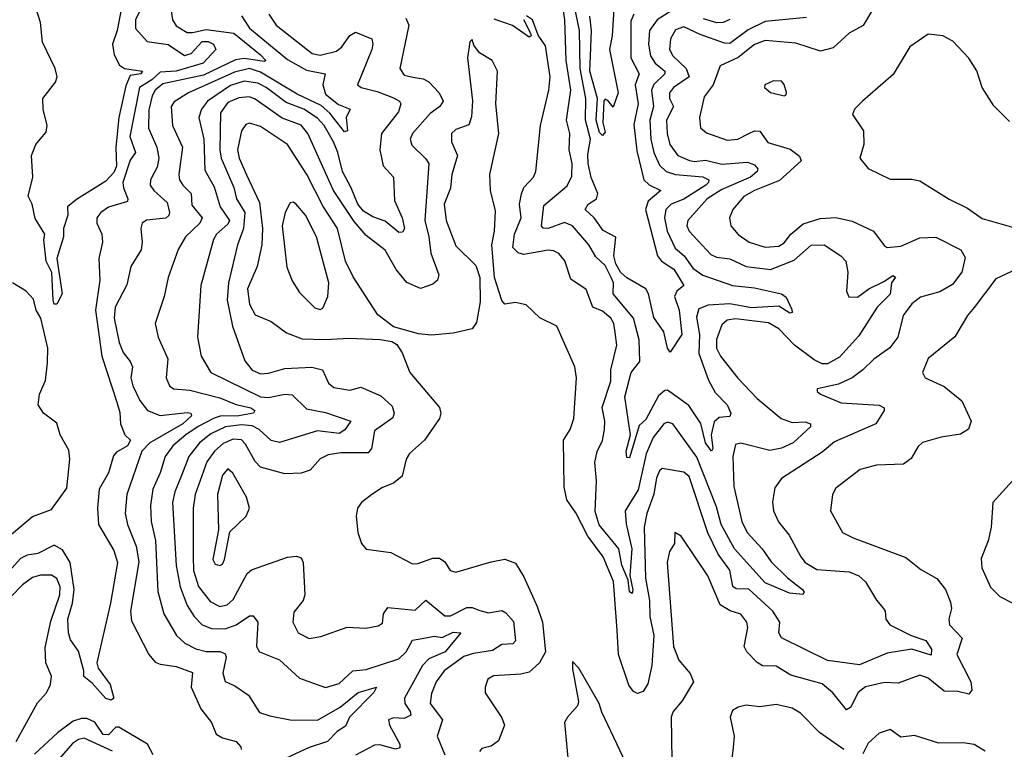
# Model space of a CAD drawing. Extents: x 1552294 to 1694791, y 811929 to 917222.
# Tile 526 of 643: x 1655458 to 1659086, y 888156 to 890845. Entities that reach past the tile are written whole.
import ezdxf

# ---------------------------------------------------------------- set-up
doc = ezdxf.new("R2010")
doc.units = 0

msp = doc.modelspace()

# ---------------------------------------------------------------- linework, layer by layer
at = {"layer": '0CON10XD'}
for points in [[(1657720.5, 890865), (1657710.2, 890839.8), (1657709.8, 890705), (1657740.2, 890645), (1657725.8, 890605), (1657737.2, 890535), (1657721.3, 890458.6), (1657732, 890362), (1657757.9, 890255), (1657776.9, 890236.9), (1657820.9, 890215), (1657773.4, 890176.6), (1657764.1, 890145), (1657808, 889975), (1657822.9, 889955), (1657867.8, 889925), (1657905.4, 889865), (1657879, 889845), (1657871.1, 889825), (1657888.4, 889775), (1657897.7, 889685), (1657855, 889620), (1657844.5, 889635), (1657831.2, 889695), (1657795, 889748), (1657774.7, 889835), (1657765, 889852.5), (1657695, 889894), (1657671.2, 889915), (1657654.5, 889945), (1657646.7, 889975), (1657654, 890044), (1657608.3, 890068.3), (1657575, 890114.7), (1657542.1, 890145), (1657552.3, 890165), (1657582.9, 890185), (1657588.5, 890205), (1657563.8, 890263.8), (1657553.2, 890315), (1657551.6, 890348.4), (1657561, 890405), (1657542.8, 890475), (1657543.9, 890555), (1657522.6, 890665), (1657521.3, 890805), (1657456.5, 891113.5)], [(1655992.6, 891032.6), (1656020.8, 890845), (1656035, 890822.7), (1656075, 890798.4), (1656095, 890797.3), (1656145, 890809.2), (1656247.3, 890795), (1656345.2, 890715), (1656365.3, 890695), (1656359.5, 890690.5), (1656285, 890701.8), (1656253.5, 890696.5), (1656135, 890640.9), (1655985, 890609.1), (1655957.2, 890585), (1655945.6, 890565), (1655933.1, 890513.1), (1655932.4, 890445), (1655962.6, 890375), (1655971, 890335), (1655965, 890301.9), (1655939.3, 890255), (1655938.9, 890235), (1655952.1, 890215), (1656000.7, 890170.7), (1656009.5, 890135), (1656007.2, 890122.8), (1655996.2, 890113.8), (1655925, 890106.6), (1655909.6, 890095), (1655903.8, 890075), (1655909.6, 890025), (1655905, 889996.2), (1655867.9, 889935), (1655852.6, 889867.4), (1655809.4, 889785), (1655805.6, 889745), (1655823.9, 889655), (1655838.7, 889618.7), (1655864.7, 889585), (1655874, 889565), (1655867.9, 889525), (1655874.6, 889495.4), (1655901, 889441), (1655928.5, 889405), (1655975, 889386.8), (1656075, 889397), (1656088.1, 889395), (1656091.3, 889385), (1656058.8, 889355), (1655937.8, 889285), (1655908.3, 889255), (1655852.4, 889095), (1655846.5, 889025), (1655855.3, 888985), (1655887.5, 888905), (1655896.7, 888846.7), (1655866, 888665), (1655869.4, 888629.4), (1655933.8, 888505), (1655957.4, 888477.4), (1655975, 888469.5), (1656035, 888461), (1656095, 888438.8), (1656090, 888385), (1656125, 888305.5), (1656164.1, 888255), (1656182, 888212), (1656205, 888197.8), (1656255.2, 888185.2), (1656272.9, 888165), (1656273.8, 888155)], [(1657875, 890886.9), (1657806.4, 890845), (1657778.5, 890805), (1657774.5, 890755), (1657781.9, 890711.9), (1657799.1, 890685), (1657835.7, 890655), (1657834.8, 890645), (1657794.1, 890605.9), (1657785.5, 890585), (1657793.7, 890525), (1657780.4, 890475), (1657783, 890405), (1657795.1, 890355.1), (1657815, 890309.3), (1657840, 890285), (1657874.1, 890274.1), (1657975, 890265.7), (1657997.3, 890255), (1657996.4, 890245), (1657985.7, 890235), (1657905, 890184), (1657859.1, 890165), (1657838.8, 890145), (1657834.2, 890115), (1657844.2, 890065), (1657872.8, 890002.8), (1657906.3, 889975), (1657938.7, 889928.7), (1657975, 889903.3), (1658085, 889865.5), (1658165, 889856.7), (1658265, 889834.8), (1658282.6, 889822.6), (1658303.1, 889776.9), (1658304.2, 889765.8), (1658296.3, 889763.7), (1658255, 889789), (1658155, 889783.5), (1658075, 889797.7), (1657995, 889793.4), (1657960.2, 889779.8), (1657951.7, 889748.2), (1657963, 889685), (1657960.2, 889615), (1657996.6, 889516.6), (1658020.5, 889470.5), (1658064.7, 889425), (1658078.2, 889395), (1658075, 889382.2), (1658035, 889379.1), (1658017.5, 889362.5), (1658006.4, 889315), (1658012.5, 889265), (1658007.5, 889255), (1657984.5, 889285), (1657967.3, 889357.3), (1657923, 889423), (1657845, 889479.1), (1657835, 889478.2), (1657811.7, 889458.3), (1657765, 889371.8), (1657740.3, 889349.7), (1657705, 889230), (1657695, 889231.2), (1657693.2, 889255), (1657708.8, 889315), (1657687.9, 889455), (1657711.3, 889545), (1657743.3, 889585), (1657740, 889665), (1657719.3, 889745), (1657645.3, 889835), (1657645.5, 889875), (1657637.7, 889895), (1657615, 889938.6), (1657580.9, 889970.9), (1657555.5, 890015), (1657495, 890085.2), (1657465, 890097.5), (1657405, 890076), (1657386.5, 890076.5), (1657380.6, 890085), (1657389.2, 890160.8), (1657475, 890232.8), (1657492.1, 890267.9), (1657493.8, 890315), (1657482.4, 890365), (1657484.7, 890425), (1657472.8, 890475), (1657488.4, 890585), (1657472.1, 890695), (1657466.4, 890845), (1657446.3, 890985)], [(1655841.4, 890935), (1655816.8, 890805), (1655800.4, 890755), (1655805.8, 890715), (1655825, 890676.9), (1655844.6, 890664.6), (1655910, 890655), (1655903.8, 890645), (1655865, 890639.4), (1655849.1, 890600.9), (1655823.4, 890485), (1655811.7, 890375), (1655814.3, 890305), (1655805, 890281.3), (1655775, 890249.6), (1655667.3, 890182.7), (1655634.1, 890155.9), (1655634.7, 890125), (1655619.6, 890075), (1655618.9, 890045), (1655594.6, 889965), (1655614.7, 889835), (1655595, 889796.9), (1655585, 889796), (1655581.7, 889811.7), (1655576.7, 889913.3), (1655555.4, 889955), (1655546.4, 890033.6), (1655550, 890055), (1655515, 890112.5), (1655503.8, 890165), (1655488.8, 890195), (1655506, 890265), (1655501.2, 890345), (1655516.7, 890385), (1655534.2, 890405.8), (1655555, 890430), (1655559.5, 890455), (1655543.8, 890515), (1655542.5, 890555), (1655590, 890615), (1655595.4, 890635), (1655588.8, 890665), (1655542.2, 890762.2), (1655534.3, 890835), (1655518.1, 890885)], [(1655909, 890895), (1655884.3, 890845), (1655885, 890812.9), (1655927.3, 890765), (1656005, 890753.1), (1656065, 890712.8), (1656090.1, 890719.9), (1656130.8, 890765), (1656152.5, 890765), (1656171.5, 890755), (1656180, 890735), (1656133.8, 890685), (1656035, 890654.9), (1655975, 890651.2), (1655945, 890622.8), (1655899.9, 890595), (1655864, 890415), (1655884.3, 890355.7), (1655865, 890326.8), (1655838.2, 890245), (1655840, 890225), (1655856.8, 890185), (1655854.6, 890175.4), (1655785, 890154.3), (1655756.8, 890135), (1655742.2, 890115), (1655742.5, 890095), (1655760, 890055), (1655762.5, 890025), (1655749.6, 889965), (1655753.5, 889885), (1655737.1, 889775), (1655761, 889605), (1655815.2, 889435), (1655826.8, 889396.8), (1655828.9, 889355), (1655845.6, 889315), (1655865.9, 889295), (1655855, 889274.8), (1655815, 889251.7), (1655802.9, 889237.1), (1655784.7, 889175), (1655750.2, 889115), (1655744.7, 889045), (1655748.7, 888985), (1655805, 888888.1), (1655817.8, 888845), (1655792.1, 888695), (1655742.2, 888475), (1655746.7, 888455), (1655791.8, 888395), (1655804.3, 888345), (1655795, 888336.9), (1655775, 888342.7), (1655725, 888399.5), (1655694.4, 888424.4), (1655694.4, 888445), (1655675, 888517.5), (1655645, 888560), (1655637.1, 888585), (1655635.8, 888635), (1655652.4, 888695), (1655659, 888745), (1655643.8, 888845), (1655615, 888891.2), (1655585, 888908.8), (1655525, 888877.3), (1655485, 888871.3), (1655461.1, 888858.9), (1655409, 888801)], [(1656275, 890859.4), (1656305, 890813.9), (1656445, 890698.3), (1656515, 890658.8), (1656583.5, 890645), (1656574.4, 890605), (1656585, 890570), (1656632.5, 890532.5), (1656675.7, 890515), (1656660.6, 890485), (1656666.1, 890435), (1656655, 890431.6), (1656600.2, 890500.2), (1656568.8, 890528.8), (1656480, 890570), (1656345, 890651.6), (1656305, 890665.5), (1656249, 890651), (1656080.4, 890575), (1656027.4, 890542.6), (1656016.1, 890525), (1656021.1, 890455), (1656057.5, 890375), (1656044.3, 890275), (1656046.9, 890255), (1656058.6, 890235), (1656090.3, 890205), (1656091.6, 890161.6), (1656130.5, 890115), (1656121.2, 890095), (1656068.8, 890045), (1656042.4, 889997.6), (1656005.3, 889894.7), (1655990.8, 889825), (1655956.5, 889725), (1655968.5, 889675), (1656003.5, 889595), (1655997.5, 889525), (1656010, 889495), (1656025, 889484.7), (1656085, 889479.3), (1656195, 889451.5), (1656255, 889426.6), (1656309.1, 889415), (1656323.8, 889405), (1656320, 889395), (1656265, 889385.1), (1656196.4, 889383.6), (1656175, 889376.3), (1656115, 889345.9), (1656070.2, 889315), (1656022.1, 889275), (1655993.3, 889235), (1655975.7, 889175), (1655948.7, 889115), (1655939.8, 889055), (1655941.7, 888995), (1655958.1, 888925), (1655967, 888737), (1655988.4, 888655), (1656036.2, 888575), (1656066.8, 888546.8), (1656106.3, 888526.3), (1656145, 888516.5), (1656196.2, 888516.2), (1656215, 888507.5), (1656219.2, 888495), (1656206.2, 888436.2), (1656215, 888406), (1656250.2, 888390.2), (1656301.4, 888355), (1656341.5, 888291.5), (1656379.4, 888279.4), (1656455, 888264.2), (1656555, 888263.6), (1656639.2, 888310.8), (1656705, 888364.8), (1656772.5, 888385), (1656762.5, 888365), (1656673.6, 888275), (1656658.3, 888241.8), (1656628.1, 888221.9), (1656592.1, 888185), (1656525, 888162.4), (1656421.1, 888115)], [(1656376.5, 890865), (1656403.2, 890825), (1656535, 890719.8), (1656565, 890713.7), (1656625, 890729), (1656645.4, 890744.6), (1656675, 890786.2), (1656695, 890799.1), (1656755.6, 890775), (1656759.6, 890755), (1656755.3, 890735), (1656702.9, 890605), (1656716.2, 890595), (1656775, 890580.7), (1656835, 890557.5), (1656857.1, 890545), (1656862.7, 890535), (1656853.6, 890505), (1656791.2, 890425), (1656784.7, 890365), (1656796.9, 890306.9), (1656835.4, 890265), (1656838.8, 890178.8), (1656867.1, 890115), (1656875.9, 890075), (1656868.3, 890061.7), (1656855, 890060.3), (1656805, 890102.5), (1656759, 890119)], [(1658222.3, 889257.7), (1658115.4, 889284.6), (1658095, 889279.4), (1658085.3, 889234.7), (1658089.8, 889125), (1658119.5, 888995), (1658138.9, 888955), (1658194.2, 888895), (1658226.8, 888846.8), (1658287.8, 888787.8), (1658342.9, 888745), (1658348, 888735), (1658343.6, 888726.4), (1658295, 888731.6), (1658205, 888769.5), (1658091.3, 888895), (1658042.4, 888985), (1658025, 889049.3), (1657953, 889233), (1657865.2, 889355.2), (1657845, 889361.2), (1657831.5, 889355), (1657791.9, 889305), (1657766.8, 889245), (1657737.2, 889112.8), (1657688.5, 889035), (1657692.9, 888987.1), (1657713.7, 888895), (1657706.1, 888796.1), (1657716.8, 888743.2), (1657715, 888730.8), (1657705, 888735.8), (1657699.6, 888779.6), (1657676.9, 888835), (1657666.1, 888895), (1657593.2, 888983.2), (1657578.1, 889031.9), (1657583.2, 889145), (1657577.6, 889212.4), (1657586.4, 889253.6), (1657605.6, 889294.4), (1657612.6, 889335), (1657613.6, 889365), (1657604.4, 889415.6), (1657636.7, 889513.3), (1657636.6, 889555), (1657658.1, 889645), (1657651.7, 889691.7), (1657646.7, 889725), (1657635.8, 889745), (1657605, 889770.5), (1657569.6, 889785), (1657545, 889850), (1657488.4, 889888.4), (1657466.7, 889956.7), (1657445, 889982.9), (1657425, 889993.3), (1657405, 889995.3), (1657315, 889979.2), (1657295, 889985.3), (1657274.9, 890004.9), (1657280.8, 890055), (1657305.2, 890114.8), (1657300.1, 890165), (1657306.5, 890203.5), (1657315, 890227.1), (1657350.9, 890265), (1657360, 890285), (1657376.4, 890455), (1657407.2, 890585), (1657412.8, 890635), (1657395, 890749.2), (1657368.2, 890788.2), (1657347.5, 890845), (1657325, 890858.8)], [(1657646.7, 890885), (1657641.4, 890785), (1657630.8, 890735), (1657662.9, 890575), (1657645, 890522.5), (1657625, 890547.5), (1657615, 890552.5), (1657610, 890545), (1657606.5, 890465), (1657615, 890430), (1657605, 890418.1), (1657595, 890429.4), (1657582.5, 890475), (1657587.5, 890555), (1657559.1, 890655), (1657561.3, 890711.3), (1657564.9, 890805), (1657558.4, 890858.4)], [(1658596.2, 890875), (1658566.3, 890823.7), (1658514.4, 890795), (1658455, 890740.8), (1658408.8, 890728.8), (1658318.4, 890758.4), (1658205, 890768), (1658165, 890753.4), (1658105, 890705.6), (1658039.2, 890675), (1658013.4, 890605), (1657979.6, 890560.4), (1657962.8, 890485), (1657966.7, 890446.7), (1657988.3, 890428.3), (1658065, 890401.4), (1658104.7, 890404.7), (1658144.6, 890425), (1658165, 890435.8), (1658185, 890434.7), (1658215, 890392.7), (1658297.3, 890367.3), (1658331.6, 890341.6), (1658337.9, 890325), (1658257.7, 890252.3), (1658165, 890215.5), (1658126.4, 890193.6), (1658085.4, 890145), (1658073.8, 890115), (1658078.2, 890085), (1658105, 890053.5), (1658145.6, 890025), (1658205, 890007), (1658255, 890010.9), (1658275, 890022.7), (1658299.7, 890055), (1658345, 890093.2), (1658407.7, 890112.3), (1658465, 890115.7), (1658525, 890102.8), (1658604.3, 890065), (1658643.1, 890013.1), (1658655, 890005.5), (1658705, 890010.4), (1658775, 890041.2), (1658834, 890044), (1658926.3, 889996.4), (1658941.8, 889968.2), (1658930, 889915), (1658895, 889869.6), (1658848.5, 889841.5), (1658777.2, 889822.7), (1658745, 889798.1), (1658713.6, 889755), (1658693.2, 889675), (1658664.5, 889635.5), (1658605, 889594.2), (1658565, 889554), (1658525, 889524.7), (1658475, 889501.9), (1658396.7, 889485), (1658396.2, 889475), (1658408.8, 889465), (1658485, 889433.2), (1658625, 889424), (1658643.8, 889415), (1658643.8, 889405), (1658612.9, 889355), (1658460.4, 889289.6), (1658415, 889251.6), (1658265, 889154.3), (1658240.8, 889119.2), (1658232, 889068), (1658235.5, 889035), (1658254.2, 888994.2), (1658293.1, 888945), (1658335.9, 888865), (1658352.8, 888845), (1658395, 888818.8), (1658515, 888810.4), (1658550.6, 888795), (1658575, 888772.9), (1658615.3, 888705.3), (1658641.4, 888675), (1658647.5, 888665), (1658649.2, 888635), (1658664.4, 888615), (1658743.3, 888575), (1658797.1, 888557.1), (1658818.1, 888525), (1658817.2, 888502.7), (1658745, 888525.5), (1658655, 888510.2), (1658552.6, 888467.4), (1658435, 888483.5), (1658265, 888566.4), (1658255.4, 888585), (1658258.4, 888625), (1658232.6, 888665), (1658145, 888745.7), (1658098, 888748), (1658086.2, 888756.2)], [(1656880.5, 890850.5), (1656892.2, 890825), (1656858.2, 890665), (1656875, 890641.1), (1656907.1, 890632.9), (1656945, 890627), (1656965, 890615.7), (1657004.1, 890575), (1657018, 890545), (1657006.2, 890525), (1656971, 890499), (1656905.5, 890425), (1656897.3, 890405), (1656902.6, 890382.6), (1656955, 890332.7), (1656965.8, 890315), (1656951.1, 890105), (1656966, 890045), (1656972.5, 889985), (1657002.9, 889905), (1656997.8, 889885), (1656980.3, 889869.7), (1656935, 889854.1), (1656885, 889876.9), (1656845, 889924), (1656805, 889995.4), (1656735, 890049.7), (1656690.8, 890100.8), (1656613.9, 890215), (1656519.1, 890425), (1656495, 890456.5), (1656425, 890481.9), (1656325, 890552.7), (1656305, 890560.2), (1656265, 890556.5), (1656225, 890540), (1656198, 890502), (1656195.1, 890365), (1656200.3, 890335), (1656246.9, 890226.9), (1656256.5, 890185), (1656287.1, 890135), (1656282.3, 890075), (1656260.4, 890015), (1656227.8, 889875), (1656221.9, 889811.9), (1656241.9, 889715), (1656287.7, 889587.7), (1656315, 889552.7), (1656345, 889539.7), (1656375, 889541.9), (1656435, 889560), (1656534, 889564), (1656574.2, 889554.3), (1656596.2, 889505), (1656615, 889489.3), (1656675, 889479.6), (1656715, 889490.8), (1656788.7, 889458.7), (1656830.8, 889420.7), (1656838.1, 889395), (1656832.3, 889377.7), (1656765, 889330), (1656754.1, 889265), (1656741.5, 889248.5), (1656641.7, 889248.3), (1656595, 889241.1), (1656565, 889226.7), (1656528.6, 889185), (1656495, 889173.8), (1656435, 889171.5), (1656345, 889196.4), (1656325, 889216.7), (1656290.1, 889280.1), (1656275, 889296.1), (1656245, 889298.9), (1656207.3, 889282.7), (1656176, 889255), (1656147.6, 889215), (1656104.4, 889095), (1656097.4, 889045), (1656096.5, 888866.5), (1656098.6, 888815), (1656116.3, 888756.3), (1656160.1, 888700.1), (1656195, 888682.7), (1656221.9, 888688.1), (1656245, 888707.6), (1656296.6, 888803.4), (1656312.4, 888817.6), (1656445, 888864.6), (1656477.5, 888867.5), (1656495, 888862), (1656502.9, 888845), (1656508.8, 888725), (1656502.9, 888705), (1656468.4, 888661.6), (1656464.7, 888625), (1656483.8, 888585), (1656525, 888563.9), (1656568, 888572), (1656665, 888606.7), (1656733, 888603), (1656779.3, 888610.7), (1656795, 888621.2), (1656798.6, 888655), (1656815, 888678.7), (1656915, 888668.4), (1656955, 888706.2), (1657025, 888648.1), (1657045, 888648.2), (1657105, 888678.4), (1657125, 888678.1), (1657152.9, 888667.1), (1657185, 888659.4), (1657235, 888667.1), (1657249.5, 888659.5), (1657277.1, 888627.1), (1657284.8, 888555.2), (1657275, 888544.7), (1657235, 888542.7), (1657199.8, 888520.2), (1657130.6, 888509.4), (1657095, 888497.4), (1657022.5, 888445), (1656992, 888405), (1656975, 888362), (1656970, 888325), (1657016.1, 888265), (1656996, 888205), (1657024.3, 888135)], [(1657313.8, 890846.2), (1657340, 890795), (1657342.5, 890785), (1657335, 890780), (1657274.1, 890824.1), (1657206.8, 890846.8)], [(1658357.2, 890852.8), (1658205, 890838.9), (1658142.5, 890807.5), (1658075, 890757.2), (1658055, 890759), (1657965, 890790.5), (1657905, 890819), (1657875, 890807.8), (1657855.8, 890775), (1657852.7, 890735), (1657865, 890711.3), (1657913.3, 890665), (1657925.3, 890635), (1657866.5, 890595), (1657852.9, 890575), (1657852.8, 890555), (1657867.2, 890525), (1657841.9, 890475), (1657843.4, 890425), (1657853.3, 890385), (1657882.8, 890345), (1657926.3, 890326.3), (1657945, 890322.7), (1657985, 890327.4), (1658045, 890312.8), (1658140.4, 890319.6), (1658165, 890309.6), (1658177.5, 890295), (1658175.3, 890285), (1658151.2, 890265), (1658045, 890218.6), (1657991.6, 890185), (1657920.4, 890105), (1657916, 890085), (1657925, 890065.6), (1658005, 889979.4), (1658025, 889969.5), (1658075, 889963.5), (1658135, 889935.2), (1658225, 889924.8), (1658311.3, 889958.7), (1658375, 890014.6), (1658422.5, 890015), (1658484.3, 889975), (1658502.2, 889955), (1658510, 889915), (1658504.3, 889844.3), (1658513.2, 889823.2), (1658545, 889822.9), (1658587.3, 889852.7), (1658645, 889881.9), (1658675, 889901.8), (1658685, 889896), (1658670, 889875), (1658666.1, 889833.9), (1658618.2, 889785), (1658550.4, 889679.6), (1658478.8, 889601.2), (1658435, 889576.9), (1658415, 889576.8), (1658385, 889591.9), (1658312.4, 889645), (1658255, 889705.3), (1658217.3, 889727.3), (1658095, 889743.1), (1658065, 889737.5), (1658045, 889720.9), (1658025, 889665.8), (1658026, 889635), (1658040.5, 889605), (1658103.9, 889523.9), (1658175, 889449.1), (1658264.4, 889375), (1658305, 889361), (1658352.3, 889362.3), (1658372.5, 889355), (1658372.2, 889345), (1658307.9, 889285), (1658265, 889265.6), (1658222.3, 889257.7)], [(1658074.5, 890845.5), (1658050, 890835), (1658026.4, 890833.6), (1657978.1, 890848.1)], [(1659105, 890470), (1659047.1, 890527.1), (1659004.6, 890595), (1658985, 890657.1), (1658955, 890702.9), (1658896.2, 890766.2), (1658860, 890785), (1658805, 890792.2), (1658737.5, 890745), (1658676.4, 890643.6), (1658564, 890545), (1658534, 890515), (1658526.2, 890495), (1658567.5, 890435), (1658568.5, 890385), (1658554.3, 890335), (1658585, 890296), (1658665, 890257.8), (1658745, 890257.1), (1658775, 890250.8), (1658883, 890183), (1658950.9, 890150.9), (1659005, 890112.9), (1659150.6, 890070.6)], [(1658086.2, 888756.2), (1658075, 888816.2), (1658032.1, 888875), (1657993.6, 888953.6), (1657925, 889161.6), (1657905, 889177.4), (1657825, 889190.8), (1657815, 889182.2), (1657805, 889156.9), (1657794.3, 889095.7), (1657768.5, 889025), (1657758.5, 888975), (1657763.7, 888786.3), (1657778.1, 888705), (1657780, 888645), (1657795.1, 888575), (1657786.9, 888465), (1657772.2, 888397.8), (1657755, 888368.9), (1657735, 888361.2), (1657719.1, 888369.1), (1657702.5, 888392.5), (1657664.2, 888505), (1657659.8, 888595), (1657645.7, 888775), (1657608.3, 888865), (1657552, 888942), (1657507.5, 889027.5), (1657473.8, 889075), (1657463.7, 889123.7), (1657462.1, 889295), (1657486.9, 889335), (1657500, 889375), (1657509.6, 889525), (1657503.5, 889565), (1657437.5, 889715), (1657375, 889745.6), (1657324.3, 889794.3), (1657285, 889802.9), (1657245, 889796.2), (1657235, 889810), (1657208.1, 889895), (1657197.5, 890015), (1657207.1, 890065), (1657211, 890141), (1657193.3, 890215), (1657189.7, 890275), (1657223.8, 890425), (1657212.5, 890535), (1657218.5, 890655), (1657198.8, 890695), (1657152.4, 890722.4), (1657131.7, 890751.7), (1657125, 890772.5), (1657116.4, 890763.6), (1657107.8, 890705), (1657126.3, 890546.3), (1657123.1, 890486.9), (1657112.4, 890457.6), (1657065, 890440), (1657049.4, 890425), (1657048.5, 890395), (1657070.6, 890345), (1657050.3, 890275), (1657045.7, 890224.3), (1657021.9, 890165), (1657029.1, 890105), (1657065, 890011.9), (1657138.9, 889938.9), (1657152.9, 889895), (1657154.5, 889805), (1657141.3, 889728.7), (1657125, 889705.8), (1657055, 889689.5), (1656975, 889682.5), (1656927.8, 889687.8), (1656835, 889712.5), (1656777.6, 889757.6), (1656687, 889897), (1656658.3, 889955), (1656628.5, 890075), (1656576.1, 890156.1), (1656516, 890275), (1656444.8, 890384.8), (1656345, 890451.6), (1656305, 890463.1), (1656290.8, 890459.2), (1656274.7, 890435), (1656260.2, 890365), (1656266.3, 890335), (1656293.2, 890273.2), (1656341.8, 890171.8), (1656353, 890075), (1656349.7, 890015), (1656333.3, 889935), (1656297.4, 889852.6), (1656305, 889796.9), (1656325, 889756.7), (1656385, 889732.3), (1656441.2, 889691.2), (1656499.2, 889669.1), (1656584.1, 889665.9), (1656671.4, 889671.4), (1656786.6, 889666.6), (1656829.1, 889659.1), (1656847.3, 889647.3), (1656867.7, 889617.7), (1656895, 889544.2), (1657005, 889416.2), (1657009.4, 889395), (1657004.3, 889375), (1656950, 889295), (1656894, 889246), (1656881.8, 889225), (1656867.3, 889162.7), (1656835, 889137.1), (1656795, 889120.4), (1656755.7, 889095), (1656717.1, 889065), (1656703.1, 889045), (1656697.8, 889015), (1656703.3, 888955), (1656717.5, 888915), (1656735, 888893.3), (1656825, 888881.4), (1656905, 888839.5), (1656925, 888840.5), (1656979.8, 888860.2), (1657005, 888860.9), (1657025, 888847.1), (1657044.7, 888814.7), (1657065, 888809.1), (1657195, 888847.5), (1657245, 888856.2), (1657285, 888841.4), (1657315, 888792.2), (1657365, 888682.5), (1657384.1, 888625), (1657395.3, 888515), (1657372.9, 888475), (1657335, 888440.2), (1657305, 888433), (1657203.3, 888426.7), (1657182.9, 888415), (1657172.5, 888385), (1657173.6, 888363.6), (1657235, 888272), (1657244.4, 888245), (1657222.3, 888187.7), (1657195, 888167.5), (1657161.4, 888158.6), (1657152.7, 888147.3)], [(1656759, 890119), (1656725, 890139.7), (1656703.3, 890165), (1656679.7, 890225), (1656646.8, 890285), (1656630.2, 890355), (1656614.1, 890395), (1656579.2, 890455), (1656555, 890482.1), (1656505, 890514.9), (1656439.8, 890539.8), (1656365.5, 890595.6), (1656335, 890611.5), (1656285, 890617.9), (1656235, 890602.8), (1656149.8, 890545), (1656127.8, 890515), (1656118.1, 890485), (1656136.2, 890405), (1656139.8, 890290.2), (1656175, 890229.5), (1656196.7, 890155), (1656230.5, 890105), (1656225, 890091.6), (1656183.3, 890055), (1656172.2, 890035), (1656125.8, 889865), (1656113.2, 889675), (1656126.8, 889605), (1656162.1, 889545), (1656345, 889454.8), (1656375, 889453), (1656434.7, 889464.7), (1656462.3, 889462.3), (1656515, 889411.4), (1656585, 889397.4), (1656678.2, 889365), (1656656, 889334), (1656635, 889319.3), (1656555, 889329.6), (1656415, 889287.1), (1656383.9, 889293.9), (1656340.8, 889335), (1656315, 889347.7), (1656275, 889352.2), (1656216, 889344), (1656161.8, 889318.2), (1656119.8, 889285), (1656081.6, 889235), (1656054.3, 889165.7), (1656029.8, 889105), (1656021.2, 889065), (1656033.9, 888833.9), (1656049.2, 888755), (1656074.6, 888685.4), (1656100.8, 888645), (1656130.4, 888615), (1656165, 888601.4), (1656215, 888599.4), (1656255.7, 888614.3), (1656305, 888648.5), (1656318.5, 888648.5), (1656335.5, 888625), (1656330.9, 888535), (1656341.9, 888515), (1656415.7, 888485.7), (1656488.7, 888418.7), (1656585, 888383.3), (1656635, 888397.9), (1656685.2, 888444.8), (1656735, 888450.4), (1656855, 888488.8), (1656881.5, 888515), (1656905, 888558.5), (1656955, 888566.8), (1656985, 888573.5), (1657015, 888568.6), (1657055, 888587.5), (1657083.8, 888585), (1657025.9, 888515), (1656965, 888489.5), (1656942, 888465), (1656875.3, 888345), (1656877.5, 888325), (1656897.2, 888295), (1656898.7, 888281.3), (1656875, 888270), (1656835, 888271.4), (1656816.9, 888265), (1656820, 888245), (1656859.1, 888175), (1656858.9, 888161.1), (1656843.1, 888156.9), (1656785, 888172.6), (1656765, 888171.8), (1656695, 888133.8)], [(1658275, 890563.8), (1658282.5, 890567.5), (1658283, 890577), (1658275, 890606.7), (1658265, 890618.8), (1658235, 890620), (1658203.3, 890605), (1658202.5, 890595), (1658225, 890576.7), (1658275, 890563.8)], [(1656565, 889777.5), (1656575, 889782.2), (1656592.9, 889825), (1656596.6, 889875), (1656551.7, 890045), (1656511.3, 890125), (1656475, 890166.9), (1656465, 890172.5), (1656455, 890170), (1656435.9, 890134.1), (1656424.7, 890085), (1656442.8, 889932.8), (1656462.2, 889882.2), (1656489.4, 889839.4), (1656545, 889782.7), (1656565, 889777.5)], [(1659167.4, 889942.6), (1659055, 889890), (1658975.3, 889784.7)], [(1655411.2, 888935), (1655505, 889013.8), (1655575, 889040), (1655631.1, 889118.9), (1655642.7, 889225), (1655638.7, 889258.7), (1655606.5, 889315), (1655595, 889357.9), (1655545.4, 889395), (1655526.5, 889425), (1655530.3, 889465), (1655553.4, 889515), (1655560.1, 889579.9), (1655562, 889635), (1655535.5, 889745), (1655518.1, 889775), (1655508.3, 889815), (1655482, 889845), (1655431.4, 889875)], [(1658975.3, 889784.7), (1658950, 889755), (1658903.7, 889676.3), (1658805, 889596.2), (1658784.4, 889545), (1658794, 889525), (1658865, 889493.5), (1658930.2, 889440.2), (1658964.4, 889365), (1658954.6, 889335.4), (1658925, 889317.5), (1658853.8, 889306.2), (1658785, 889286.9), (1658768.1, 889271.9), (1658742.5, 889227.5), (1658715, 889206.9), (1658615, 889203.3), (1658555, 889186.9), (1658465, 889118.5), (1658452.5, 889095), (1658446.2, 889035), (1658490, 888955), (1658528.8, 888935), (1658723.1, 888863.1), (1658778.3, 888818.3), (1658837.5, 888785), (1658869.3, 888745), (1658888.3, 888698.3), (1658891.4, 888675), (1658882.2, 888635), (1658884.5, 888615), (1658931.2, 888565), (1658911, 888505), (1658962.7, 888405), (1658966.2, 888373.8), (1658955, 888359.4), (1658915, 888368.8), (1658865, 888370), (1658805, 888418.2), (1658775, 888429.3), (1658695, 888400), (1658645, 888402.1), (1658574.3, 888385.7), (1658548.1, 888365), (1658519.4, 888310.6), (1658505, 888301.8), (1658454, 888364), (1658415, 888396.9), (1658299.3, 888429.3), (1658245, 888461.9), (1658195, 888464.2), (1658175, 888475.3), (1658136.9, 888515), (1658128.1, 888535), (1658141.1, 888605), (1658137.7, 888625), (1658115, 888654.6), (1658076.4, 888666.4), (1658039, 888689), (1657994.1, 888795), (1657895, 888941.2), (1657872.5, 888955), (1657871.4, 888915), (1657851.8, 888885), (1657844.2, 888845), (1657866.6, 888535), (1657886.6, 888485), (1657928.2, 888435), (1657941.2, 888405), (1657899.2, 888335), (1657865.4, 888295), (1657858.4, 888275), (1657860.5, 888115)], [(1656195, 888832.9), (1656205, 888838.5), (1656212.4, 888855), (1656232.7, 888957.3), (1656292.2, 889015), (1656304.5, 889045), (1656293.2, 889085), (1656243.3, 889173.3), (1656225, 889190), (1656205, 889166.7), (1656186.3, 889095), (1656190.4, 888965), (1656169.2, 888855), (1656178.1, 888838.1), (1656195, 888832.9)], [(1659152.5, 889185), (1659044, 889065), (1659037.1, 888975), (1659026.3, 888923.7), (1659000.9, 888859.1), (1659002.9, 888825), (1659035, 888753.8), (1659069.7, 888719.7), (1659115, 888696)], [(1655444.4, 888185), (1655523, 888327), (1655556.2, 888363.8), (1655571.3, 888395), (1655575.3, 888425), (1655554.3, 888474.3), (1655551.6, 888531.6), (1655572, 888628), (1655605.5, 888725.5), (1655606.9, 888755), (1655595, 888785.3), (1655575, 888797.3), (1655535, 888798.1), (1655505, 888788.9), (1655467.8, 888762.2), (1655425, 888717.3)], [(1657702.8, 888082.8), (1657602.9, 888292.9), (1657593.3, 888325), (1657518.2, 888455), (1657495, 888480), (1657495, 888452.5), (1657517.3, 888332.7), (1657513.6, 888316.4), (1657476.2, 888275), (1657466, 888255), (1657481.5, 888085)], [(1658495, 888154.7), (1658405, 888218.5), (1658335, 888288.9), (1658305, 888307.8), (1658245, 888320.5), (1658185, 888313.1), (1658135, 888319.2), (1658105, 888311.2), (1658085, 888298.8), (1658075.8, 888275), (1658090.4, 888205), (1658087.2, 888162.8), (1658077.4, 888082.6)], [(1655950, 888135), (1655929.2, 888175), (1655822.9, 888237.1), (1655812.6, 888237.4), (1655785, 888209.6), (1655765, 888210), (1655735, 888255.7), (1655705, 888270), (1655685, 888270), (1655655, 888259.7), (1655597, 888217), (1655512, 888138)], [(1659015, 888148.9), (1658975, 888173.3), (1658935, 888180), (1658845, 888179.1), (1658755, 888207.1), (1658705, 888201.2), (1658665, 888228.8), (1658624.5, 888215.5), (1658585, 888179.2), (1658565, 888138.9)], [(1655799.4, 888149.4), (1655695, 888197.1), (1655675, 888192.3), (1655652.7, 888177.3), (1655555.8, 888065)]]:
    msp.add_lwpolyline(points, dxfattribs=at)

doc.saveas('drawing.dxf')
